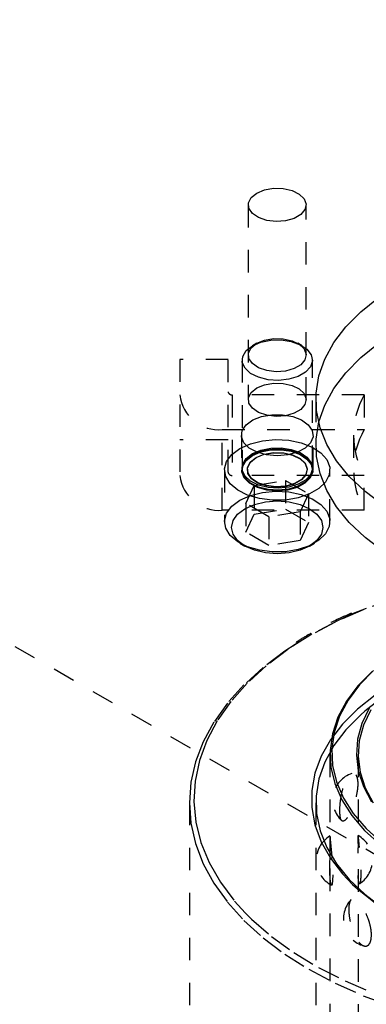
# Model space of a CAD drawing. Header units: inches. Extents: x 1907 to 2452, y -210 to -54.
# Tile 520 of 656: x 2005.12 to 2006.66, y -192.3 to -187.92. Entities that reach past the tile are written whole.
import ezdxf

# ---------------------------------------------------------------- set-up
doc = ezdxf.new("R2010")
doc.units = ezdxf.units.IN
doc.header["$LTSCALE"] = 0.5
doc.header["$MEASUREMENT"] = 0
doc.linetypes.add('HIDDEN', pattern=[0.225, 0.15, -0.075])
doc.layers.add('SID-M-H', color=4, linetype='HIDDEN')

msp = doc.modelspace()

# ---------------------------------------------------------------- linework, layer by layer
at = {"layer": 'SID-M-H'}
for p, q in [((2012.98429, -195.25915), (1991.78034, -183.01837)), ((2006.15292, -188.71425), (2006.1775, -188.69438)), ((2006.1775, -188.69438), (2006.21193, -188.68019)), ((2006.21193, -188.68019), (2006.25247, -188.67322)), ((2006.25247, -188.67322), (2006.29474, -188.67423)), ((2006.29474, -188.67423), (2006.33414, -188.68311)), ((2006.33414, -188.68311), (2006.36642, -188.69889)), ((2006.36642, -188.69889), (2006.38807, -188.71987)), ((2006.13986, -188.74683), (2006.13986, -189.61237)), ((2006.14085, -188.73766), (2006.15292, -188.71425)), ((2006.1426, -188.76206), (2006.14085, -188.73766)), ((2006.38807, -188.71987), (2006.39676, -188.74377)), ((2006.39676, -188.74377), (2006.39152, -188.768)), ((2006.39686, -189.61237), (2006.39686, -188.74683)), ((2006.15798, -188.78481), (2006.1426, -188.76206)), ((2006.18532, -188.80344), (2006.15798, -188.78481)), ((2006.37294, -188.78994), (2006.34303, -188.80721)), ((2006.39152, -188.768), (2006.37294, -188.78994)), ((2006.22165, -188.81594), (2006.18532, -188.80344)), ((2006.26305, -188.82095), (2006.22165, -188.81594)), ((2006.30503, -188.81793), (2006.26305, -188.82095)), ((2006.34303, -188.80721), (2006.30503, -188.81793)), ((2006.6395, -189.2215), (2006.71742, -189.15924)), ((2006.57348, -189.28819), (2006.6395, -189.2215)), ((2006.52012, -189.35855), (2006.57348, -189.28819)), ((2006.15292, -189.38137), (2006.1775, -189.36149)), ((2006.17749, -189.3615), (2006.15786, -189.37283)), ((2006.15788, -189.37282), (2006.19535, -189.35686)), ((2006.1775, -189.36149), (2006.21193, -189.3473)), ((2006.19535, -189.35686), (2006.23932, -189.34798)), ((2006.21193, -189.3473), (2006.25247, -189.34033)), ((2006.23932, -189.34798), (2006.28586, -189.34697)), ((2006.25247, -189.34033), (2006.29474, -189.34134)), ((2006.28586, -189.34697), (2006.33085, -189.35393)), ((2006.29474, -189.34134), (2006.33414, -189.35022)), ((2006.33085, -189.35393), (2006.37028, -189.36824)), ((2006.33414, -189.35022), (2006.36642, -189.366)), ((2006.37887, -189.37283), (2006.35924, -189.3615)), ((2006.36642, -189.366), (2006.38807, -189.38698)), ((2006.37028, -189.36824), (2006.40067, -189.38862)), ((2006.48001, -189.43179), (2006.52012, -189.35855)), ((2006.6395, -189.42564), (2006.71742, -189.36337)), ((2006.11484, -189.41984), (2006.13022, -189.39446)), ((2006.13022, -189.39446), (2006.15788, -189.37282)), ((2006.14085, -189.40477), (2006.15292, -189.38137)), ((2006.1426, -189.42917), (2006.14085, -189.40477)), ((2006.38807, -189.38698), (2006.39676, -189.41088)), ((2006.39676, -189.41088), (2006.39152, -189.43511)), ((2006.40067, -189.38862), (2006.41929, -189.41326)), ((2006.41929, -189.41326), (2006.42451, -189.43998)), ((2006.05036, -189.43341), (2005.83536, -189.43341)), ((2005.83536, -189.43341), (2005.83536, -189.94892)), ((2006.05036, -189.93463), (2006.05036, -189.43341)), ((2006.11211, -189.43661), (2006.11211, -189.91572)), ((2006.1131, -189.44671), (2006.11484, -189.41984)), ((2006.12515, -189.47268), (2006.1131, -189.44671)), ((2006.15798, -189.45192), (2006.1426, -189.42917)), ((2006.18532, -189.47055), (2006.15798, -189.45192)), ((2006.37294, -189.45705), (2006.34303, -189.47432)), ((2006.39152, -189.43511), (2006.37294, -189.45705)), ((2006.42451, -189.43998), (2006.41585, -189.4664)), ((2006.42461, -189.91572), (2006.42461, -189.43661)), ((2006.45362, -189.50708), (2006.48001, -189.43179)), ((2006.57348, -189.49233), (2006.6395, -189.42564)), ((2006.14993, -189.49544), (2006.12515, -189.47268)), ((2006.18523, -189.51298), (2006.14993, -189.49544)), ((2006.22165, -189.48305), (2006.18532, -189.47055)), ((2006.26305, -189.48806), (2006.22165, -189.48305)), ((2006.30503, -189.48504), (2006.26305, -189.48806)), ((2006.34303, -189.47432), (2006.30503, -189.48504)), ((2006.39408, -189.49017), (2006.36115, -189.50918)), ((2006.41585, -189.4664), (2006.39408, -189.49017)), ((2006.52012, -189.56269), (2006.57348, -189.49233)), ((2006.22792, -189.52373), (2006.18523, -189.51298)), ((2006.21193, -189.54572), (2006.25247, -189.53875)), ((2006.27421, -189.52674), (2006.22792, -189.52373)), ((2006.25247, -189.53875), (2006.29474, -189.53976)), ((2006.31997, -189.52175), (2006.27421, -189.52674)), ((2006.29474, -189.53976), (2006.33414, -189.54864)), ((2006.36115, -189.50918), (2006.31997, -189.52175)), ((2006.44124, -189.58356), (2006.45362, -189.50708)), ((2006.14085, -189.60319), (2006.15292, -189.57979)), ((2006.15292, -189.57979), (2006.1775, -189.55991)), ((2006.1775, -189.55991), (2006.21193, -189.54572)), ((2006.33414, -189.54864), (2006.36642, -189.56442)), ((2006.36642, -189.56442), (2006.38807, -189.5854)), ((2006.38807, -189.5854), (2006.39676, -189.6093)), ((2006.44301, -189.66036), (2006.44124, -189.58356)), ((2006.48001, -189.63593), (2006.52012, -189.56269)), ((2006.06786, -189.591), (2006.06786, -189.94892)), ((2006.65507, -189.591), (2006.06786, -189.591)), ((2006.1426, -189.62759), (2006.14085, -189.60319)), ((2006.15798, -189.65034), (2006.1426, -189.62759)), ((2006.39676, -189.6093), (2006.39152, -189.63353)), ((2006.44024, -189.61237), (2006.44024, -189.8165)), ((2006.65507, -189.591), (2006.65507, -189.74533)), ((2006.18532, -189.66897), (2006.15798, -189.65034)), ((2006.22165, -189.68147), (2006.18532, -189.66897)), ((2006.34303, -189.67274), (2006.30503, -189.68346)), ((2006.37294, -189.65547), (2006.34303, -189.67274)), ((2006.39152, -189.63353), (2006.37294, -189.65547)), ((2006.45892, -189.73662), (2006.44301, -189.66036)), ((2006.45362, -189.71121), (2006.48001, -189.63593)), ((2006.13023, -189.72392), (2006.15988, -189.70246)), ((2006.15988, -189.70246), (2006.19916, -189.687)), ((2006.19916, -189.687), (2006.24459, -189.67891)), ((2006.26305, -189.68648), (2006.22165, -189.68147)), ((2006.24459, -189.67891), (2006.29214, -189.67891)), ((2006.30503, -189.68346), (2006.26305, -189.68648)), ((2006.29214, -189.67891), (2006.33757, -189.687)), ((2006.33757, -189.687), (2006.37685, -189.70246)), ((2006.37685, -189.70246), (2006.4065, -189.72392)), ((2006.44124, -189.78769), (2006.45362, -189.71121)), ((2006.02436, -190.10324), (2006.02436, -189.74533)), ((2006.02436, -189.74533), (2006.65507, -189.74533)), ((2006.10931, -189.77684), (2006.11286, -189.74947)), ((2006.11286, -189.74947), (2006.13023, -189.72392)), ((2006.4065, -189.72392), (2006.42387, -189.74947)), ((2006.42387, -189.74947), (2006.42742, -189.77684)), ((2006.48877, -189.81147), (2006.45892, -189.73662)), ((2006.05036, -189.79133), (2005.83536, -189.79133)), ((2006.10886, -189.76996), (2006.10886, -189.92428)), ((2006.11989, -189.8036), (2006.10931, -189.77684)), ((2006.14366, -189.82737), (2006.11989, -189.8036)), ((2006.14906, -189.80782), (2006.20298, -189.79436)), ((2006.20298, -189.79436), (2006.261, -189.78905)), ((2006.261, -189.78905), (2006.31949, -189.79224)), ((2006.31949, -189.79224), (2006.37477, -189.80373)), ((2006.37477, -189.80373), (2006.42336, -189.82279)), ((2006.41684, -189.8036), (2006.39307, -189.82737)), ((2006.42742, -189.77684), (2006.41684, -189.8036)), ((2006.42786, -189.92428), (2006.42786, -189.76996)), ((2006.44301, -189.8645), (2006.44124, -189.78769)), ((2006.60736, -189.76996), (2006.60736, -189.92428)), ((2006.06663, -189.85541), (2006.10264, -189.82861)), ((2006.10264, -189.82861), (2006.14906, -189.80782)), ((2006.17852, -189.84604), (2006.14366, -189.82737)), ((2006.15788, -189.85193), (2006.19535, -189.83597)), ((2006.15788, -189.86018), (2006.19535, -189.84421)), ((2006.15788, -189.8605), (2006.19535, -189.84454)), ((2006.19916, -189.84133), (2006.15988, -189.85679)), ((2006.22135, -189.85795), (2006.17852, -189.84604)), ((2006.19535, -189.83597), (2006.23932, -189.82709)), ((2006.19535, -189.84421), (2006.23932, -189.83533)), ((2006.19535, -189.84454), (2006.23932, -189.83566)), ((2006.24459, -189.83324), (2006.19916, -189.84133)), ((2006.20997, -189.855), (2006.25192, -189.84779)), ((2006.21009, -189.8539), (2006.25195, -189.8467)), ((2006.23932, -189.82709), (2006.28586, -189.82608)), ((2006.23932, -189.83533), (2006.28586, -189.83433)), ((2006.23932, -189.83566), (2006.28586, -189.83465)), ((2006.29214, -189.83324), (2006.24459, -189.83324)), ((2006.25192, -189.84779), (2006.29565, -189.84884)), ((2006.25195, -189.8467), (2006.2956, -189.84774)), ((2006.28586, -189.82608), (2006.33085, -189.83304)), ((2006.28586, -189.83433), (2006.33085, -189.84129)), ((2006.28586, -189.83465), (2006.33085, -189.84161)), ((2006.33757, -189.84133), (2006.29214, -189.83324)), ((2006.2956, -189.84774), (2006.33629, -189.85691)), ((2006.29565, -189.84884), (2006.33643, -189.85802)), ((2006.35821, -189.84604), (2006.31538, -189.85795)), ((2006.33085, -189.83304), (2006.37028, -189.84735)), ((2006.33085, -189.84129), (2006.37028, -189.85559)), ((2006.33085, -189.84161), (2006.37028, -189.85591)), ((2006.37685, -189.85679), (2006.33757, -189.84133)), ((2006.39307, -189.82737), (2006.35821, -189.84604)), ((2006.37028, -189.84735), (2006.40067, -189.86773)), ((2006.42336, -189.82279), (2006.46221, -189.84823)), ((2006.46221, -189.84823), (2006.48888, -189.87845)), ((2006.53224, -189.88407), (2006.48877, -189.81147)), ((2006.03411, -189.92003), (2006.0433, -189.88654)), ((2006.0433, -189.88654), (2006.06663, -189.85541)), ((2006.13023, -189.87825), (2006.11286, -189.9038)), ((2006.11484, -189.89895), (2006.13022, -189.87357)), ((2006.11484, -189.90719), (2006.13022, -189.88182)), ((2006.11484, -189.90752), (2006.13022, -189.88214)), ((2006.13022, -189.87357), (2006.15788, -189.85193)), ((2006.13022, -189.88182), (2006.15788, -189.86018)), ((2006.13022, -189.88214), (2006.15788, -189.8605)), ((2006.15988, -189.85679), (2006.13023, -189.87825)), ((2006.13642, -189.91447), (2006.14891, -189.89025)), ((2006.13669, -189.91324), (2006.14915, -189.88907)), ((2006.14891, -189.89025), (2006.17434, -189.86969)), ((2006.14915, -189.88907), (2006.17453, -189.86855)), ((2006.17434, -189.86969), (2006.20997, -189.855)), ((2006.17453, -189.86855), (2006.21009, -189.8539)), ((2006.26836, -189.86204), (2006.22135, -189.85795)), ((2006.31538, -189.85795), (2006.26836, -189.86204)), ((2006.33629, -189.85691), (2006.36962, -189.87321)), ((2006.33643, -189.85802), (2006.36983, -189.87435)), ((2006.36962, -189.87321), (2006.39198, -189.89487)), ((2006.36983, -189.87435), (2006.39223, -189.89606)), ((2006.37028, -189.85559), (2006.40067, -189.87597)), ((2006.37028, -189.85591), (2006.40067, -189.87629)), ((2006.4065, -189.87825), (2006.37685, -189.85679)), ((2006.40067, -189.86773), (2006.41929, -189.89237)), ((2006.40067, -189.87597), (2006.41929, -189.90062)), ((2006.40067, -189.87629), (2006.41929, -189.90094)), ((2006.42387, -189.9038), (2006.4065, -189.87825)), ((2006.41929, -189.89237), (2006.42451, -189.91909)), ((2006.45892, -189.94076), (2006.44301, -189.8645)), ((2006.48888, -189.87845), (2006.5017, -189.91155)), ((2006.58883, -189.95359), (2006.53224, -189.88407)), ((2006.03399, -189.92428), (2006.03399, -190.15394)), ((2006.03963, -189.9538), (2006.03411, -189.92003)), ((2006.11286, -189.9038), (2006.10931, -189.93117)), ((2006.10931, -189.93117), (2006.11989, -189.95792)), ((2006.11211, -189.92396), (2006.11211, -189.92428)), ((2006.1131, -189.92582), (2006.11484, -189.89895)), ((2006.1131, -189.93406), (2006.11484, -189.90719)), ((2006.1131, -189.93438), (2006.11484, -189.90752)), ((2006.12515, -189.95179), (2006.1131, -189.92582)), ((2006.12515, -189.96003), (2006.1131, -189.93406)), ((2006.12515, -189.96036), (2006.1131, -189.93438)), ((2006.13823, -189.93972), (2006.13642, -189.91447)), ((2006.13849, -189.93844), (2006.13669, -189.91324)), ((2006.39198, -189.89487), (2006.40095, -189.91955)), ((2006.39223, -189.89606), (2006.40122, -189.92079)), ((2006.40095, -189.91955), (2006.39554, -189.94457)), ((2006.40122, -189.92079), (2006.3958, -189.94587)), ((2006.42451, -189.91909), (2006.41585, -189.94551)), ((2006.42451, -189.92734), (2006.41585, -189.95375)), ((2006.42451, -189.92766), (2006.41585, -189.95408)), ((2006.41684, -189.95792), (2006.42742, -189.93117)), ((2006.41929, -189.90062), (2006.42451, -189.92734)), ((2006.41929, -189.90094), (2006.42451, -189.92766)), ((2006.42742, -189.93117), (2006.42387, -189.9038)), ((2006.42461, -189.92428), (2006.42461, -189.92396)), ((2006.5017, -189.91155), (2006.49985, -189.94545)), ((2006.50274, -190.15394), (2006.50274, -189.92428)), ((2006.05954, -189.98571), (2006.03963, -189.9538)), ((2006.65507, -189.94892), (2006.06786, -189.94892)), ((2006.11989, -189.95792), (2006.14366, -189.98169)), ((2006.14993, -189.97455), (2006.12515, -189.95179)), ((2006.14993, -189.9828), (2006.12515, -189.96003)), ((2006.14993, -189.98312), (2006.12515, -189.96036)), ((2006.15414, -189.96326), (2006.13823, -189.93972)), ((2006.15437, -189.96193), (2006.13849, -189.93844)), ((2006.14366, -189.98169), (2006.17852, -190.00036)), ((2006.18523, -189.99209), (2006.14993, -189.97455)), ((2006.18243, -189.98254), (2006.15414, -189.96326)), ((2006.1826, -189.98117), (2006.15437, -189.96193)), ((2006.1663, -189.99295), (2006.30572, -189.97138)), ((2006.22013, -189.99408), (2006.1826, -189.98117)), ((2006.30572, -189.97138), (2006.30572, -190.09897)), ((2006.30572, -189.97138), (2006.40778, -190.0303)), ((2006.37636, -189.96723), (2006.34547, -189.98506)), ((2006.37658, -189.96857), (2006.34563, -189.98643)), ((2006.35821, -190.00036), (2006.39307, -189.98169)), ((2006.39408, -189.96928), (2006.36115, -189.98829)), ((2006.39408, -189.97753), (2006.36115, -189.99654)), ((2006.39408, -189.97785), (2006.36115, -189.99686)), ((2006.39554, -189.94457), (2006.37636, -189.96723)), ((2006.3958, -189.94587), (2006.37658, -189.96857)), ((2006.39307, -189.98169), (2006.41684, -189.95792)), ((2006.41585, -189.94551), (2006.39408, -189.96928)), ((2006.41585, -189.95375), (2006.39408, -189.97753)), ((2006.41585, -189.95408), (2006.39408, -189.97785)), ((2006.48346, -189.97802), (2006.45356, -190.00721)), ((2006.48877, -190.01561), (2006.45892, -189.94076)), ((2006.49985, -189.94545), (2006.48346, -189.97802)), ((2006.65789, -190.01924), (2006.58883, -189.95359)), ((2006.65507, -190.10324), (2006.65507, -189.94892)), ((2006.09256, -190.01376), (2006.05954, -189.98571)), ((2006.13663, -190.03619), (2006.09256, -190.01376)), ((2006.12895, -190.07344), (2006.1663, -189.99295)), ((2006.14906, -190.03748), (2006.20298, -190.02401)), ((2006.18523, -190.00034), (2006.14993, -189.9828)), ((2006.18523, -190.00066), (2006.14993, -189.98312)), ((2006.1663, -189.99295), (2006.1663, -190.12053)), ((2006.17852, -190.00036), (2006.22135, -190.01227)), ((2006.22003, -189.99547), (2006.18243, -189.98254)), ((2006.22792, -190.00284), (2006.18523, -189.99209)), ((2006.22792, -190.01109), (2006.18523, -190.00034)), ((2006.22792, -190.01141), (2006.18523, -190.00066)), ((2006.20298, -190.02401), (2006.261, -190.0187)), ((2006.26287, -190.00066), (2006.22003, -189.99547)), ((2006.26288, -189.99925), (2006.22013, -189.99408)), ((2006.22135, -190.01227), (2006.26836, -190.01636)), ((2006.27421, -190.00585), (2006.22792, -190.00284)), ((2006.27421, -190.0141), (2006.22792, -190.01109)), ((2006.27421, -190.01442), (2006.22792, -190.01141)), ((2006.261, -190.0187), (2006.31949, -190.02189)), ((2006.3063, -189.99753), (2006.26287, -190.00066)), ((2006.30623, -189.99614), (2006.26288, -189.99925)), ((2006.26836, -190.01636), (2006.31538, -190.01227)), ((2006.31997, -190.00086), (2006.27421, -190.00585)), ((2006.31997, -190.0091), (2006.27421, -190.0141)), ((2006.31997, -190.00942), (2006.27421, -190.01442)), ((2006.34547, -189.98506), (2006.30623, -189.99614)), ((2006.34563, -189.98643), (2006.3063, -189.99753)), ((2006.31538, -190.01227), (2006.35821, -190.00036)), ((2006.31949, -190.02189), (2006.37477, -190.03338)), ((2006.36115, -189.98829), (2006.31997, -190.00086)), ((2006.36115, -189.99654), (2006.31997, -190.0091)), ((2006.36115, -189.99686), (2006.31997, -190.00942)), ((2006.45356, -190.00721), (2006.41202, -190.03119)), ((2006.53224, -190.08821), (2006.48877, -190.01561)), ((2006.73866, -190.08028), (2006.65789, -190.01924)), ((2006.06663, -190.08506), (2006.10264, -190.05826)), ((2006.10264, -190.05826), (2006.14906, -190.03748)), ((2006.18897, -190.05159), (2006.13663, -190.03619)), ((2006.1668, -190.0779), (2006.21579, -190.06619)), ((2006.24631, -190.05899), (2006.18897, -190.05159)), ((2006.21579, -190.06619), (2006.26836, -190.06219)), ((2006.30503, -190.05792), (2006.24631, -190.05899)), ((2006.26836, -190.06219), (2006.32094, -190.06619)), ((2006.36145, -190.04846), (2006.30503, -190.05792)), ((2006.32094, -190.06619), (2006.36993, -190.0779)), ((2006.41202, -190.03119), (2006.36145, -190.04846)), ((2006.40778, -190.0303), (2006.37043, -190.11079)), ((2006.37477, -190.03338), (2006.42336, -190.05245)), ((2006.40778, -190.0303), (2006.40778, -190.15789)), ((2006.42336, -190.05245), (2006.46221, -190.07789)), ((2006.65507, -190.10324), (2006.02436, -190.10324)), ((2006.0433, -190.11619), (2006.06663, -190.08506)), ((2006.09245, -190.12082), (2006.12473, -190.09654)), ((2006.12473, -190.09654), (2006.1668, -190.0779)), ((2006.23101, -190.13235), (2006.12895, -190.07344)), ((2006.12895, -190.07344), (2006.12895, -190.20102)), ((2006.1663, -190.12053), (2006.30572, -190.09897)), ((2006.37043, -190.11079), (2006.23101, -190.13235)), ((2006.30572, -190.09897), (2006.40778, -190.15789)), ((2006.36993, -190.0779), (2006.412, -190.09654)), ((2006.37043, -190.11079), (2006.37043, -190.23837)), ((2006.412, -190.09654), (2006.44428, -190.12082)), ((2006.46221, -190.07789), (2006.48888, -190.1081)), ((2006.48888, -190.1081), (2006.5017, -190.1412)), ((2006.58883, -190.15772), (2006.53224, -190.08821)), ((2006.03411, -190.14969), (2006.0433, -190.11619)), ((2006.03963, -190.18345), (2006.03411, -190.14969)), ((2006.06524, -190.17945), (2006.07216, -190.1491)), ((2006.07216, -190.1491), (2006.09245, -190.12082)), ((2006.12895, -190.20102), (2006.1663, -190.12053)), ((2006.23101, -190.13235), (2006.23101, -190.25994)), ((2006.44428, -190.12082), (2006.46457, -190.1491)), ((2006.46457, -190.1491), (2006.47149, -190.17945)), ((2006.5017, -190.1412), (2006.49985, -190.1751)), ((2006.05954, -190.21536), (2006.03963, -190.18345)), ((2006.07216, -190.2098), (2006.06524, -190.17945)), ((2006.40778, -190.15789), (2006.37043, -190.23837)), ((2006.47149, -190.17945), (2006.46457, -190.2098)), ((2006.49985, -190.1751), (2006.48346, -190.20767)), ((2006.65789, -190.22338), (2006.58883, -190.15772)), ((2006.09256, -190.24341), (2006.05954, -190.21536)), ((2006.09245, -190.23808), (2006.07216, -190.2098)), ((2006.12473, -190.26237), (2006.09245, -190.23808)), ((2006.13663, -190.26584), (2006.09256, -190.24341)), ((2006.23101, -190.25994), (2006.12895, -190.20102)), ((2006.37043, -190.23837), (2006.23101, -190.25994)), ((2006.44428, -190.23808), (2006.412, -190.26237)), ((2006.45356, -190.23686), (2006.41202, -190.26085)), ((2006.46457, -190.2098), (2006.44428, -190.23808)), ((2006.48346, -190.20767), (2006.45356, -190.23686)), ((2006.73866, -190.28442), (2006.65789, -190.22338)), ((2006.10261, -190.24959), (2006.12471, -190.26236)), ((2006.1668, -190.28101), (2006.12473, -190.26237)), ((2006.18897, -190.28124), (2006.13663, -190.26584)), ((2006.21579, -190.29272), (2006.1668, -190.28101)), ((2006.24631, -190.28864), (2006.18897, -190.28124)), ((2006.30503, -190.28757), (2006.24631, -190.28864)), ((2006.36145, -190.27811), (2006.30503, -190.28757)), ((2006.36993, -190.28101), (2006.32094, -190.29272)), ((2006.41202, -190.26085), (2006.36145, -190.27811)), ((2006.412, -190.26237), (2006.36993, -190.28101)), ((2006.41202, -190.26236), (2006.43412, -190.24959)), ((2006.26836, -190.29672), (2006.21579, -190.29272)), ((2006.32094, -190.29272), (2006.26836, -190.29672)), ((2006.78399, -190.49627), (2006.65064, -190.54532)), ((2006.65064, -190.54532), (2006.52519, -190.60088)), ((2006.53974, -190.59258), (2006.42276, -190.65439)), ((2006.60549, -190.56229), (2006.53974, -190.59258)), ((2006.52519, -190.60088), (2006.40861, -190.66255)), ((2006.42276, -190.65439), (2006.3157, -190.72192)), ((2006.40861, -190.66255), (2006.34812, -190.69921)), ((2006.3157, -190.72192), (2006.21939, -190.79465)), ((2006.34812, -190.69921), (2006.30179, -190.72985)), ((2006.30179, -190.72985), (2006.20553, -190.80227)), ((2006.20553, -190.80227), (2006.12057, -190.87926)), ((2006.21939, -190.79465), (2006.1346, -190.87201)), ((2006.68968, -190.81918), (2006.6264, -190.8838)), ((2006.69631, -190.8152), (2006.63345, -190.87939)), ((2006.12057, -190.87926), (2006.04756, -190.96022)), ((2006.1346, -190.87201), (2006.06198, -190.95339)), ((2006.6264, -190.8838), (2006.57559, -190.95198)), ((2006.63345, -190.87939), (2006.58298, -190.94712)), ((2006.70327, -190.9247), (2006.62513, -190.98679)), ((2006.04756, -190.96022), (2005.98705, -191.04456)), ((2006.06198, -190.95339), (2006.00211, -191.03816)), ((2006.57559, -190.95198), (2006.53785, -191.02294)), ((2006.58298, -190.94712), (2006.54549, -191.01761)), ((2006.62513, -190.98679), (2006.55867, -191.05325)), ((2006.67709, -190.98264), (2006.64433, -191.05061)), ((2006.71742, -190.9493), (2006.65811, -190.99536)), ((2006.53785, -191.02294), (2006.51362, -191.09584)), ((2006.54549, -191.01761), (2006.52142, -191.09002)), ((2006.6395, -191.01156), (2006.57348, -191.07825)), ((2006.65811, -190.99536), (2006.6395, -191.01156)), ((2006.68454, -190.99053), (2006.65203, -191.05801)), ((2005.98705, -191.04456), (2005.9395, -191.13161)), ((2006.00211, -191.03816), (2005.95545, -191.12565)), ((2006.55867, -191.05325), (2006.5046, -191.12335)), ((2006.64433, -191.05061), (2006.62521, -191.12029)), ((2006.65203, -191.05801), (2006.63305, -191.12718)), ((2006.51362, -191.09584), (2006.50318, -191.16982)), ((2006.52142, -191.09002), (2006.51105, -191.16352)), ((2006.57348, -191.07825), (2006.52012, -191.14861)), ((2005.9395, -191.13161), (2005.90528, -191.22073)), ((2005.95545, -191.12565), (2005.92236, -191.21518)), ((2006.5046, -191.12335), (2006.46352, -191.19634)), ((2006.52012, -191.14861), (2006.48001, -191.22185)), ((2006.62521, -191.12029), (2006.61998, -191.19078)), ((2006.63305, -191.12718), (2006.62785, -191.19714)), ((2006.46352, -191.19634), (2006.43588, -191.2714)), ((2006.50274, -191.18839), (2006.50274, -191.55126)), ((2006.50318, -191.16982), (2006.50666, -191.24402)), ((2006.51105, -191.16352), (2006.51451, -191.23722)), ((2006.61998, -191.19078), (2006.6287, -191.26115)), ((2006.62774, -191.18839), (2006.62774, -191.54963)), ((2006.62785, -191.19714), (2006.63651, -191.267)), ((2005.90528, -191.22073), (2005.88464, -191.31123)), ((2005.92236, -191.21518), (2005.90312, -191.30604)), ((2006.48001, -191.22185), (2006.45362, -191.29713)), ((2006.50666, -191.24402), (2006.52402, -191.31757)), ((2006.51451, -191.23722), (2006.53175, -191.31029)), ((2006.43588, -191.2714), (2006.42199, -191.34772)), ((2006.6287, -191.26115), (2006.65126, -191.33049)), ((2006.63651, -191.267), (2006.6589, -191.33583)), ((2005.88464, -191.31123), (2005.87774, -191.40242)), ((2005.90312, -191.30604), (2005.89785, -191.39754)), ((2006.45362, -191.29713), (2006.44124, -191.37361)), ((2006.52402, -191.31757), (2006.55505, -191.3896)), ((2006.53175, -191.31029), (2006.56258, -191.38184)), ((2006.65126, -191.33049), (2006.68736, -191.3979)), ((2006.6589, -191.33583), (2006.69474, -191.40274)), ((2006.42199, -191.34772), (2006.42199, -191.42446)), ((2006.44124, -191.37361), (2006.44301, -191.45042)), ((2005.87774, -191.40242), (2005.87774, -193.7757)), ((2005.87774, -191.40242), (2005.88464, -191.49362)), ((2005.89785, -191.39754), (2005.90662, -191.48894)), ((2006.42199, -191.42446), (2006.43588, -191.50078)), ((2006.44024, -191.40242), (2006.44024, -195.8097)), ((2006.55505, -191.3896), (2006.59939, -191.45928)), ((2006.56258, -191.38184), (2006.60663, -191.45105)), ((2006.44301, -191.45042), (2006.45892, -191.52668)), ((2006.59939, -191.45928), (2006.65652, -191.52578)), ((2006.60663, -191.45105), (2006.66338, -191.51711)), ((2005.88464, -191.49362), (2005.90528, -191.58412)), ((2005.90662, -191.48894), (2005.92935, -191.57954)), ((2006.43588, -191.50078), (2006.46352, -191.57585)), ((2006.45892, -191.52668), (2006.48877, -191.60153)), ((2006.50319, -191.5582), (2006.50278, -191.55024)), ((2006.65652, -191.52578), (2006.72577, -191.58832)), ((2006.66338, -191.51711), (2006.73217, -191.57924)), ((2005.90528, -191.58412), (2005.9395, -191.67323)), ((2005.92935, -191.57954), (2005.96585, -191.66863)), ((2006.46352, -191.57585), (2006.5046, -191.64883)), ((2006.50364, -191.57686), (2006.50319, -191.5582)), ((2006.50373, -191.60457), (2006.50364, -191.57686)), ((2006.48877, -191.60153), (2006.53224, -191.67413)), ((2006.50286, -191.67627), (2006.50337, -191.63893)), ((2006.50337, -191.63893), (2006.50373, -191.60457)), ((2005.9395, -191.67323), (2005.98705, -191.76029)), ((2005.96585, -191.66863), (2006.01586, -191.7555)), ((2006.50284, -191.71191), (2006.50286, -191.67627)), ((2006.5046, -191.64883), (2006.55867, -191.71894)), ((2006.53224, -191.67413), (2006.58883, -191.74365)), ((2006.50274, -191.6951), (2006.50274, -195.11087)), ((2006.50387, -191.74121), (2006.50284, -191.71191)), ((2006.51539, -191.72317), (2006.51452, -191.74844)), ((2006.55867, -191.71894), (2006.60312, -191.76511)), ((2006.62774, -191.69801), (2006.62774, -195.10924)), ((2005.98705, -191.76029), (2006.04756, -191.84462)), ((2006.01586, -191.7555), (2006.07896, -191.83948)), ((2006.5061, -191.76063), (2006.50387, -191.74121)), ((2006.50914, -191.7683), (2006.5061, -191.76063)), ((2006.51221, -191.76399), (2006.50914, -191.7683)), ((2006.51452, -191.74844), (2006.51221, -191.76399)), ((2006.58883, -191.74365), (2006.65789, -191.8093)), ((2006.60312, -191.76511), (2006.62513, -191.7854)), ((2006.62513, -191.7854), (2006.70327, -191.84748)), ((2006.65789, -191.8093), (2006.72237, -191.85907)), ((2006.04756, -191.84462), (2006.12057, -191.92559)), ((2006.07896, -191.83948), (2006.12656, -191.89199)), ((2006.12656, -191.89199), (2006.15468, -191.91992)), ((2006.12057, -191.92559), (2006.20553, -192.00258)), ((2006.15468, -191.91992), (2006.24242, -191.99618)), ((2006.20553, -192.00258), (2006.30179, -192.07499)), ((2006.24242, -191.99618), (2006.34148, -192.06766)), ((2006.30179, -192.07499), (2006.40861, -192.14229)), ((2006.34148, -192.06766), (2006.45111, -192.13381)), ((2006.40861, -192.14229), (2006.52519, -192.20396)), ((2006.45111, -192.13381), (2006.57043, -192.1941)), ((2006.52519, -192.20396), (2006.65064, -192.25953)), ((2006.57043, -192.1941), (2006.69851, -192.24807)), ((2006.65064, -192.25953), (2006.78399, -192.30857))]:
    msp.add_line(p, q, dxfattribs=at)
for centre, radius, start, end in [((2006.06641, -189.57492), 0.01614, 186.35134, 275.18258), ((2006.00862, -189.57171), 0.17432, 186.35134, 275.18258), ((2006.96953, -189.76996), 0.36181, 150.35534, 209.64466), ((2006.96953, -189.92428), 0.36181, 150.35534, 209.64466), ((2006.06641, -189.93284), 0.01614, 186.35134, 275.18258), ((2006.00862, -189.92963), 0.17432, 186.35134, 275.18258), ((2007.69555, -193.23451), 2.886, 75.21805, 112.19172), ((2006.63997, -191.39066), 0.125, 108.72291, 227.26141), ((2006.56679, -191.65739), 0.125, 121.04446, 242.52599), ((2006.56679, -191.65739), 0.125, 303.1443, 60.54791), ((2006.68786, -191.91824), 0.125, 137.4865, 254.04054)]:
    msp.add_arc(centre, radius, start, end, dxfattribs=at)
for points, knots in [([(2006.59775, -190.56128), (2006.58111, -190.56832), (2006.52609, -190.59159), (2006.46564, -190.62336), (2006.42222, -190.64802), (2006.41276, -190.6534)], [0, 0, 0, 0, 0.2531459, 0.8373002, 1, 1, 1, 1]), ([(2006.41276, -190.6534), (2006.39388, -190.66414), (2006.37307, -190.676), (2006.35429, -190.68894), (2006.35254, -190.69015)], [0, 0, 0, 0, 0.9066264, 1, 1, 1, 1]), ([(2006.54667, -191.43868), (2006.54698, -191.44778), (2006.54762, -191.46598), (2006.55273, -191.48175), (2006.5608, -191.48681), (2006.57193, -191.47992), (2006.58535, -191.46158), (2006.59966, -191.43351), (2006.61273, -191.39896), (2006.62237, -191.36223), (2006.62694, -191.32773), (2006.62591, -191.29919), (2006.61967, -191.27927), (2006.60924, -191.26985), (2006.59611, -191.27219), (2006.58205, -191.28663), (2006.5689, -191.31206), (2006.55815, -191.34561), (2006.55074, -191.38282), (2006.54715, -191.41514), (2006.5468, -191.43213), (2006.54667, -191.43868)], [0, 0, 0, 0, 0.0520028, 0.1039827, 0.1564753, 0.2102848, 0.2652762, 0.3208623, 0.3762398, 0.4306423, 0.4836601, 0.5355284, 0.5870576, 0.6391963, 0.6925647, 0.7472181, 0.8026932, 0.8582301, 0.9130199, 0.9664974, 1, 1, 1, 1]), ([(2006.50283, -191.55126), (2006.50283, -191.55168), (2006.50284, -191.55267), (2006.50409, -191.56844), (2006.50664, -191.59481), (2006.51004, -191.62937), (2006.51324, -191.66706), (2006.51512, -191.6996), (2006.51531, -191.71661), (2006.51539, -191.72317)], [0, 0, 0, 0, 0.1127271, 0.2704594, 0.4305632, 0.5908454, 0.7489713, 0.9033099, 1, 1, 1, 1]), ([(2006.6289, -191.59477), (2006.62884, -191.60559), (2006.62872, -191.62723), (2006.628, -191.66502), (2006.62759, -191.7011), (2006.62811, -191.73157), (2006.62985, -191.75294), (2006.63262, -191.76353), (2006.6358, -191.76261), (2006.63859, -191.75013), (2006.64011, -191.72689), (2006.63979, -191.69506), (2006.63767, -191.65825), (2006.63445, -191.62115), (2006.63122, -191.58848), (2006.62886, -191.56392), (2006.62774, -191.54966), (2006.6277, -191.54667), (2006.62827, -191.55539), (2006.62881, -191.57267), (2006.62888, -191.5884), (2006.6289, -191.59477)], [0, 0, 0, 0, 0.0554579, 0.1109395, 0.1658403, 0.2192081, 0.2711117, 0.3223399, 0.3739729, 0.4268563, 0.4812619, 0.5368274, 0.5927419, 0.6480375, 0.7019377, 0.7542614, 0.8055938, 0.8569812, 0.9093952, 0.9633154, 1, 1, 1, 1]), ([(2006.68725, -191.9904), (2006.68661, -191.99959), (2006.68533, -192.01795), (2006.67557, -192.03491), (2006.66162, -192.04149), (2006.6447, -192.03608), (2006.62711, -192.01881), (2006.61099, -191.99121), (2006.59814, -191.95661), (2006.58963, -191.91958), (2006.58584, -191.88488), (2006.58669, -191.85639), (2006.59195, -191.83673), (2006.60143, -191.82755), (2006.61479, -191.82983), (2006.6312, -191.84367), (2006.64904, -191.86788), (2006.66599, -191.89985), (2006.67926, -191.93555), (2006.68629, -191.96698), (2006.68698, -191.98389), (2006.68725, -191.9904)], [0, 0, 0, 0, 0.0520028, 0.1039827, 0.1564753, 0.2102848, 0.2652762, 0.3208623, 0.3762398, 0.4306423, 0.4836601, 0.5355284, 0.5870576, 0.6391963, 0.6925647, 0.7472181, 0.8026932, 0.8582301, 0.9130199, 0.9664974, 1, 1, 1, 1])]:
    msp.add_open_spline(points, degree=3, knots=knots, dxfattribs=at)

doc.saveas('drawing.dxf')
